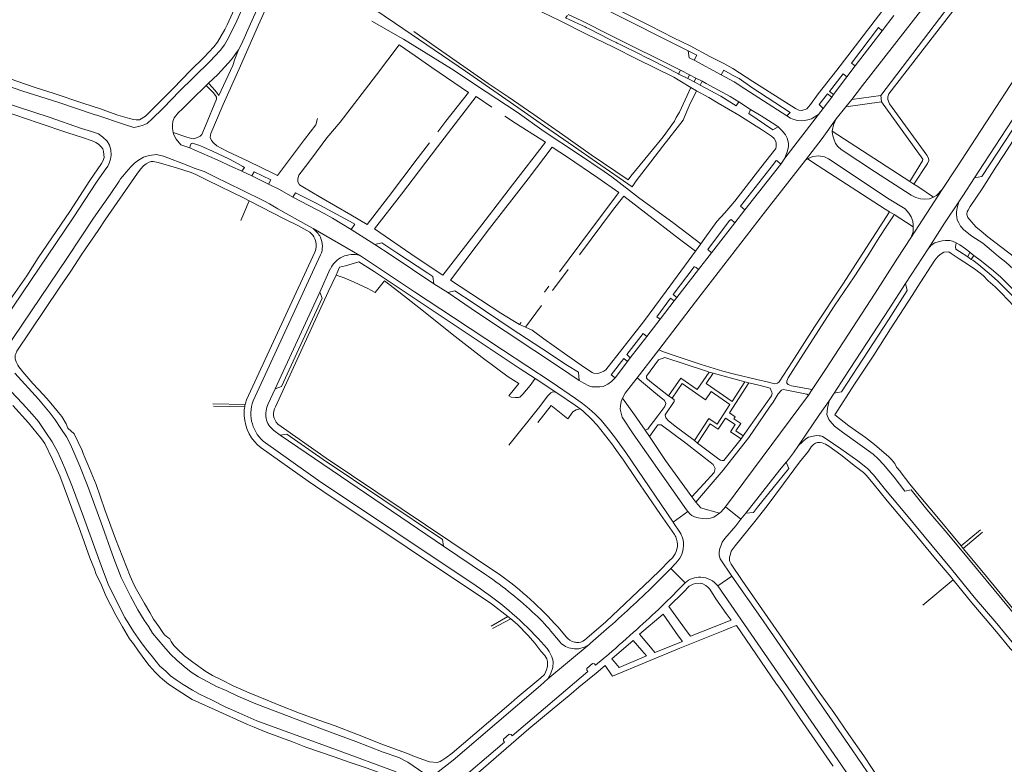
# Model space of a CAD drawing. Extents: x 145000 to 155000, y 457500 to 470000.
# Tile 318 of 548: x 148358 to 148697, y 466070 to 466326. Entities that reach past the tile are written whole.
import ezdxf

# ---------------------------------------------------------------- set-up
doc = ezdxf.new("R2010")
doc.units = 0
doc.header["$LTSCALE"] = 0.2
doc.header["$MEASUREMENT"] = 0
doc.layers.add('kant verharding', color=252, linetype='Continuous', lineweight=0)

msp = doc.modelspace()

# ---------------------------------------------------------------- linework, layer by layer
at = {"layer": 'kant verharding', "lineweight": 0}
for p, q in [((148659.37, 466327.88), (148655.36, 466322.62)), ((148551.74, 466324.54), (148550.73, 466325.01)), ((148554.38, 466323.26), (148553.43, 466323.74)), ((148561.28, 466319.79), (148554.38, 466323.26)), ((148655.36, 466322.62), (148646.14, 466310.51)), ((148488.97, 466317.75), (148494.43, 466314)), ((148562.21, 466319.32), (148561.28, 466319.79)), ((148564.92, 466317.97), (148564.11, 466318.36)), ((148572.4, 466314.29), (148564.92, 466317.97)), ((148494.43, 466314), (148500.2, 466310.02)), ((148573.2, 466313.9), (148572.4, 466314.29)), ((148588.58, 466315.72), (148588.85, 466313.37)), ((148575.85, 466312.58), (148574.93, 466313.05)), ((148585.2, 466307.82), (148575.85, 466312.58)), ((148588.85, 466313.37), (148590.61, 466312.48)), ((148590.61, 466312.48), (148599.91, 466307.45)), ((148646.14, 466310.51), (148643.24, 466306.71)), ((148500.2, 466310.02), (148512.82, 466301.35)), ((148585.2, 466307.82), (148585.74, 466308.85)), ((148585.39, 466307.72), (148585.2, 466307.82)), ((148588.4, 466306.19), (148585.39, 466307.72)), ((148585.74, 466308.85), (148585.88, 466309.11)), ((148589.04, 466307.47), (148585.88, 466309.11)), ((148588.4, 466306.19), (148589.04, 466307.47)), ((148591.24, 466306.32), (148589.04, 466307.47)), ((148423.27, 466304.53), (148422.48, 466303.8)), ((148590.61, 466305.06), (148588.4, 466306.19)), ((148590.61, 466305.06), (148591.24, 466306.32)), ((148593.33, 466305.24), (148591.24, 466306.32)), ((148592.71, 466303.95), (148593.33, 466305.24)), ((148643.24, 466306.71), (148638.61, 466300.65)), ((148644.91, 466299.01), (148648.66, 466303.83)), ((148591.37, 466302), (148589.46, 466303.09)), ((148638.61, 466300.65), (148638.05, 466299.77)), ((148654.89, 466300.34), (148644.91, 466299.01)), ((148654.89, 466300.34), (148655.22, 466298.18)), ((148520.89, 466296.32), (148515.48, 466299.97)), ((148610.03, 466295.53), (148606.01, 466298.1)), ((148638.05, 466299.77), (148635.07, 466295.86)), ((148642.86, 466296.4), (148644.91, 466299.01)), ((148642.86, 466296.4), (148655.22, 466298.18)), ((148610.03, 466295.53), (148609.9, 466295.17)), ((148633.41, 466293.83), (148621.9, 466278.7)), ((148631.35, 466292.52), (148633.41, 466293.83)), ((148635.07, 466295.86), (148633.41, 466293.83)), ((148639.51, 466292.24), (148642.86, 466296.4)), ((148385.37, 466287.11), (148382.92, 466287.9)), ((148617.77, 466288.5), (148619.59, 466289.49)), ((148664.97, 466270.74), (148638.22, 466288.09)), ((148416.79, 466282.28), (148413.71, 466283.36)), ((148402.82, 466279.7), (148405.37, 466279.97)), ((148418.26, 466281.63), (148416.79, 466282.28)), ((148420.92, 466280.46), (148418.26, 466281.63)), ((148620.44, 466276.68), (148608.12, 466260.99)), ((148621.9, 466278.7), (148620.44, 466276.68)), ((148629.7, 466278.55), (148629.01, 466278.1)), ((148629.7, 466278.55), (148633.39, 466276.14)), ((148434.77, 466274.3), (148434.24, 466274.52)), ((148438.23, 466272.65), (148434.77, 466274.3)), ((148447.07, 466272.74), (148445.93, 466273.3)), ((148633.39, 466276.14), (148656.49, 466261.2)), ((148392.95, 466271.64), (148393.72, 466272.58)), ((148443.94, 466269.79), (148438.23, 466272.65)), ((148666.37, 466269.81), (148664.97, 466270.74)), ((148667.68, 466268.94), (148666.37, 466269.81)), ((148676.12, 466267.94), (148665.29, 466251.26)), ((148673.12, 466265.32), (148667.68, 466268.94)), ((148437.22, 466264.07), (148434.43, 466257.26)), ((148437.22, 466264.07), (148435.33, 466265.04)), ((148608.12, 466260.99), (148604.66, 466256.47)), ((148656.49, 466261.2), (148657.94, 466260.26)), ((148604.66, 466256.47), (148596.63, 466246.17)), ((148659.57, 466259.28), (148659.31, 466258.92)), ((148666.12, 466255.07), (148659.57, 466259.28)), ((148475.35, 466245.23), (148459.28, 466254.48)), ((148480.53, 466248.98), (148472.38, 466254.18)), ((148591.05, 466246.68), (148592.88, 466249.18)), ((148459.87, 466246.31), (148436.34, 466195.48)), ((148596.63, 466246.17), (148592.15, 466240.34)), ((148671.29, 466247.45), (148663.43, 466235.57)), ((148671.29, 466247.45), (148672.33, 466248.8)), ((148685.62, 466246.31), (148684.87, 466244.71)), ((148461.9, 466245.38), (148438.64, 466195.14)), ((148470.45, 466241.7), (148475.02, 466242.97)), ((148684.87, 466244.71), (148686.11, 466243.88)), ((148686.11, 466243.88), (148686.95, 466245.26)), ((148461.58, 466232.6), (148465.24, 466240.6)), ((148541.75, 466233.1), (148547.25, 466240.42)), ((148592.15, 466240.34), (148584.62, 466230.69)), ((148467.21, 466238.48), (148464.54, 466232.65)), ((148446.19, 466199.29), (148461.58, 466232.6)), ((148464.54, 466232.65), (148446.37, 466193.06)), ((148505.72, 466232.49), (148500.87, 466235.46)), ((148539, 466232.62), (148540.57, 466234.67)), ((148583.78, 466229.64), (148578.9, 466223.24)), ((148584.62, 466230.69), (148583.78, 466229.64)), ((148532.44, 466220.55), (148538.04, 466227.95)), ((148530.43, 466221.41), (148531, 466222.16)), ((148578.9, 466223.24), (148574.27, 466217.33)), ((148530.43, 466221.41), (148532.44, 466220.55)), ((148574.27, 466217.33), (148568.62, 466210)), ((148570.92, 466203.04), (148578.43, 466212.68)), ((148567.7, 466208.72), (148563.42, 466203.01)), ((148568.62, 466210), (148567.7, 466208.72)), ((148595.82, 466205.03), (148597.17, 466204.62)), ((148535.82, 466202.84), (148543.69, 466197.69)), ((148552.6, 466201.17), (148550.94, 466202.16)), ((148576.76, 466198.27), (148570.92, 466203.04)), ((148597.17, 466204.62), (148608.05, 466201.68)), ((148608.05, 466201.68), (148609.44, 466201.33)), ((148443.85, 466194.13), (148446.19, 466199.29)), ((148631.33, 466199), (148630.04, 466197.03)), ((148570.04, 466190.26), (148565.93, 466196.07)), ((148583, 466196), (148581.81, 466196.89)), ((148630.04, 466197.03), (148601.37, 466158.56)), ((148638.84, 466197.78), (148637.11, 466195.14)), ((148435.88, 466193.89), (148424.77, 466194.13)), ((148424.95, 466193.34), (148435.73, 466193.08)), ((148573.77, 466185.01), (148570.04, 466190.26)), ((148447.93, 466183.35), (148445.76, 466184.94)), ((148575.24, 466182.81), (148573.77, 466185.01)), ((148447.93, 466183.35), (148504.22, 466145.03)), ((148591.81, 466180.6), (148590.72, 466181.43)), ((148607.54, 466183.05), (148606.81, 466182.01)), ((148589.84, 466162.01), (148593.99, 466166.54)), ((148589.84, 466162.01), (148591.22, 466160.27)), ((148592.82, 466158.32), (148599.39, 466156.47)), ((148606.7, 466154.32), (148601.37, 466158.56)), ((148588.38, 466157.04), (148583.38, 466153.28)), ((148608.38, 466156.44), (148606.7, 466154.32)), ((148583.5, 466153.1), (148583.38, 466153.28)), ((148583.5, 466153.1), (148585.68, 466149.87)), ((148689.27, 466150.66), (148682.65, 466145.12)), ((148683.35, 466144.26), (148689.97, 466149.86)), ((148504.22, 466145.03), (148519.02, 466135.12)), ((148682.65, 466145.12), (148683.35, 466144.26)), ((148583.12, 466141.05), (148582.04, 466139.97)), ((148584.21, 466139.14), (148582.57, 466137.38)), ((148582.57, 466137.38), (148587.5, 466132.47)), ((148598.83, 466131.36), (148603.61, 466134.67)), ((148679.87, 466133.46), (148679.13, 466134.38)), ((148560.17, 466119.01), (148575.73, 466133.66)), ((148669.43, 466124.75), (148679.87, 466133.46)), ((148526.39, 466120.79), (148520.74, 466125.24)), ((148581.89, 466124.27), (148588.26, 466115.58)), ((148520.64, 466117.49), (148526.39, 466120.79)), ((148527.42, 466119.97), (148526.39, 466120.79)), ((148579.89, 466121.6), (148571.76, 466114.78)), ((148585.14, 466114.21), (148579.89, 466121.6)), ((148603.33, 466119.58), (148601.64, 466121.81)), ((148527.42, 466119.97), (148521.09, 466116.65)), ((148543.6, 466117.22), (148546.58, 466113.65)), ((148560.17, 466119.01), (148553.68, 466113.34)), ((148561.38, 466117.28), (148554.95, 466111.67)), ((148589.4, 466114.02), (148601.88, 466119.01)), ((148603.33, 466117.02), (148600.56, 466115.91)), ((148601.88, 466119.01), (148603.33, 466119.58)), ((148604.53, 466117.5), (148603.33, 466117.02)), ((148605.17, 466117.76), (148604.53, 466117.5)), ((148541.97, 466114.92), (148544.39, 466112)), ((148571.76, 466114.78), (148575.52, 466110.3)), ((148586.56, 466112.22), (148585.14, 466114.21)), ((148588.26, 466115.58), (148589.4, 466114.02)), ((148540.17, 466099.29), (148554.38, 466111.2)), ((148552.88, 466112.7), (148553.68, 466113.34)), ((148554.38, 466111.2), (148554.95, 466111.67)), ((148562.2, 466106.25), (148569.57, 466112.59)), ((148569.57, 466112.59), (148572.57, 466109.11)), ((148575.52, 466110.3), (148577.1, 466108.41)), ((148577.1, 466108.41), (148586.56, 466112.22)), ((148556.64, 466104.06), (148561.18, 466107.85)), ((148574.15, 466107.27), (148564.76, 466103.27)), ((148572.57, 466109.11), (148574.15, 466107.27)), ((148559.98, 466103.89), (148556.85, 466101.3)), ((148562.14, 466100.77), (148559.98, 466103.89)), ((148563.02, 466105.29), (148562.2, 466106.25)), ((148564.76, 466103.27), (148563.02, 466105.29)), ((148527.9, 466079.74), (148554.03, 466101.83)), ((148556.85, 466101.3), (148550.92, 466096.42)), ((148562.46, 466100.3), (148562.14, 466100.77)), ((148550.92, 466096.42), (148548.24, 466094.21)), ((148439.94, 466084.92), (148467.37, 466074.83)), ((148507.22, 466062.23), (148525.3, 466077.51)), ((148467.37, 466074.83), (148487.87, 466067.29))]:
    msp.add_line(p, q, dxfattribs=at)
at = {"layer": 'kant verharding', "lineweight": 0, "flags": 128}
for points in [[(148483.55, 466441.12), (148473.13, 466417.1), (148466.52, 466402.31), (148446.44, 466356.51), (148438.86, 466339.58), (148432.7, 466325.3), (148429.66, 466319.42), (148428.75, 466317.81), (148427.29, 466315.82), (148423.77, 466312.04), (148413.04, 466301.58), (148410.69, 466299.16)], [(148397.43, 466292.08), (148398.38, 466291.93), (148399.51, 466291.99), (148401.55, 466293.21), (148405.84, 466297.47), (148411.03, 466302.74), (148417.06, 466308.99), (148421.7, 466313.48), (148425.08, 466317.08), (148426.37, 466318.67), (148428.89, 466323.12), (148429.7, 466324.7), (148432.8, 466331.48), (148440.62, 466349.01), (148449.44, 466369.12), (148452.59, 466376.38)], [(148426.14, 466283.02), (148424.94, 466284.07), (148424.3, 466284.84), (148423.85, 466285.86), (148424.09, 466287.19), (148428.36, 466297.28), (148434.31, 466310.59), (148440.53, 466324.73), (148445.96, 466336.96), (148448.87, 466343.29), (148449.9, 466345.82), (148455.82, 466359.23), (148458.73, 466365.31)], [(148626.65, 466295.25), (148625.52, 466295.87), (148610.81, 466305.12), (148603.94, 466309.65), (148600.88, 466311.38), (148596.03, 466313.83), (148589.2, 466317.41), (148583.5, 466320.19), (148575.46, 466324.34), (148563.28, 466330.43), (148537.18, 466343.76), (148521.73, 466351.43), (148510.18, 466357.25), (148499.55, 466362.53), (148491.44, 466366.45)], [(148455.31, 466363.76), (148453.78, 466361.04), (148451.89, 466356.65), (148447.22, 466346.3), (148437.78, 466324.98), (148434.6, 466318.03), (148433.54, 466316.07)], [(148494.47, 466360.59), (148496.61, 466361.66), (148502.89, 466358.47), (148516.9, 466351.57), (148530.49, 466344.71), (148544.3, 466337.83), (148559.98, 466330.13), (148588.58, 466315.72)], [(148678.04, 466358.72), (148672.81, 466352.36), (148656.76, 466331.22), (148639.75, 466309.01), (148633.38, 466300.88), (148630.71, 466297.21), (148629.5, 466295.75), (148628.82, 466295.47), (148627.62, 466295.18), (148626.65, 466295.25)], [(148487.84, 466354.17), (148493.91, 466351.4), (148500.09, 466348.39), (148509.53, 466343.58), (148518.93, 466338.64), (148523.8, 466336.25), (148532.74, 466331.73), (148544.2, 466326.14), (148553.49, 466321.42), (148562.81, 466317.01), (148571.02, 466312.82), (148583.58, 466306.6), (148585.71, 466305.41), (148589.46, 466303.09)], [(148648.66, 466303.83), (148673.59, 466335.82), (148680.73, 466345.71)], [(148689.64, 466345.35), (148677.05, 466329.33), (148654.89, 466300.34)], [(148666.37, 466269.81), (148671.04, 466276.93), (148671.45, 466277.97), (148671.32, 466278.78), (148670.74, 466279.77), (148657.94, 466297.44), (148657.37, 466298.92), (148657.37, 466299.84), (148657.73, 466300.9), (148689.18, 466341.65)], [(148476, 466333.15), (148475.99, 466333.12), (148487.66, 466325.1), (148511.81, 466308.68), (148529.89, 466296.25), (148538.75, 466290), (148549.04, 466282.85), (148557.01, 466277.4), (148569.2, 466268.85)], [(148550.73, 466325.01), (148546.27, 466327.08), (148547.01, 466327.95)], [(148585.88, 466309.11), (148561.65, 466321.16), (148551.88, 466326.09), (148547.23, 466328.21)], [(148490.42, 466319.71), (148489.43, 466320.3), (148479.49, 466325.92)], [(148553.43, 466323.74), (148553.02, 466323.95), (148551.74, 466324.54)], [(148713.12, 466324.61), (148681.05, 466275.43), (148676.12, 466267.94)], [(148730.67, 466323.84), (148730.48, 466323.98), (148729.73, 466324.51), (148728.95, 466324.83), (148727.8, 466324.92), (148726.55, 466324.66), (148725.88, 466324.25), (148723.43, 466320.28), (148719.53, 466314.15), (148713.23, 466304.39), (148709.79, 466299.26), (148704.9, 466291.56), (148697.22, 466279.67), (148694.55, 466275.67), (148689.83, 466268.13), (148685.78, 466262.14), (148684.99, 466260.81)], [(148589.46, 466303.09), (148585.6, 466294.63), (148584.46, 466292.79), (148583.89, 466291.51), (148579.88, 466286.15), (148575.28, 466280.31), (148568.78, 466272.53), (148567.84, 466271.32), (148555.17, 466279.89), (148545.28, 466286.9), (148535.34, 466293.81), (148526.49, 466299.88), (148519.67, 466304.48), (148501.33, 466317.24), (148494.01, 466322.4)], [(148646.14, 466310.51), (148644.88, 466311.5), (148654.17, 466323.74), (148655.36, 466322.62)], [(148454.6, 466269.59), (148454.04, 466270.64), (148454.01, 466271.64), (148454.37, 466272.94), (148455.14, 466273.97), (148458.14, 466277.78), (148460.51, 466280.97), (148462.39, 466283.61), (148464.03, 466285.8), (148468.61, 466291.14), (148481.14, 466307.45), (148488.97, 466317.75)], [(148568.38, 466267.59), (148562.3, 466272.3), (148559.66, 466274.14), (148550.81, 466280.13), (148538.94, 466287.98), (148529.61, 466294.54), (148518.92, 466301.57), (148506.97, 466309.52), (148498.32, 466314.96), (148490.42, 466319.71)], [(148564.11, 466318.36), (148563.69, 466318.57), (148562.21, 466319.32)], [(148326.57, 466315.46), (148328.48, 466314.77), (148351.9, 466307.06), (148363.54, 466303.04), (148369.71, 466301.13), (148379.95, 466297.65), (148385.99, 466295.75), (148387.85, 466295.06), (148391.99, 466293.61), (148396.02, 466292.39), (148397.43, 466292.08)], [(148423.27, 466304.53), (148424.69, 466303.09), (148425.98, 466301.54), (148426.81, 466300.35), (148431.61, 466310.72), (148432.32, 466312.85), (148433.54, 466316.07)], [(148433.54, 466316.07), (148431.14, 466312.77), (148426.43, 466307.58), (148423.27, 466304.53)], [(148574.93, 466313.05), (148574.74, 466313.14), (148573.2, 466313.9)], [(148590.61, 466312.48), (148591.55, 466314.19), (148588.58, 466315.72)], [(148687.17, 466271.99), (148689.72, 466272.41), (148700.13, 466288.17), (148708.45, 466301.03), (148716.14, 466312.69), (148715.32, 466314.98)], [(148715.32, 466314.98), (148715.15, 466314.66), (148711.31, 466309.15), (148706.05, 466300.76), (148690.39, 466276.94), (148687.17, 466271.99)], [(148382.92, 466287.9), (148379.45, 466289.02), (148368.36, 466292.82), (148357.38, 466296.41), (148345.57, 466300.21), (148332.9, 466304.45), (148321.38, 466308.39), (148311.23, 466311.75)], [(148315.24, 466307.4), (148322.59, 466304.8), (148330.36, 466302.23), (148341.65, 466298.6), (148352.44, 466295.03), (148364.58, 466290.89), (148374.76, 466287.48), (148379.85, 466285.86), (148383.16, 466284.74), (148384.42, 466284.17), (148385.35, 466283.58), (148386.23, 466282.66), (148386.81, 466281.93)], [(148384.19, 466293.73), (148371.39, 466297.99), (148359.3, 466301.86), (148336.82, 466309.5)], [(148599.91, 466307.45), (148600.82, 466309.03), (148603.79, 466307.32), (148606.07, 466306.14), (148610.52, 466303.14), (148623.73, 466294.46), (148622.58, 466293.37)], [(148599.91, 466307.45), (148604.43, 466305.05), (148608.08, 466302.6), (148616.1, 466297.45), (148622.58, 466293.37)], [(148638.61, 466300.65), (148637.28, 466301.69), (148641.94, 466307.75), (148643.24, 466306.71)], [(148422.48, 466303.8), (148417.51, 466298.98), (148414.19, 466295.66)], [(148418.42, 466285.49), (148419.44, 466285.85), (148420.42, 466286.34), (148420.91, 466286.86), (148422.21, 466289.85), (148426.02, 466299.09), (148425.99, 466299.74), (148425.66, 466300.34), (148424.9, 466301.36), (148422.48, 466303.8)], [(148592.71, 466303.95), (148591.07, 466304.83), (148590.61, 466305.06)], [(148606.01, 466298.1), (148605.14, 466296.82), (148599.86, 466300.09), (148592.71, 466303.95)], [(148606.01, 466298.1), (148603.02, 466300.01), (148594.73, 466304.51), (148593.33, 466305.24)], [(148512.82, 466301.35), (148505.06, 466291.46), (148502.29, 466287.84)], [(148569.2, 466268.85), (148569.21, 466268.85), (148570.6, 466270.91), (148575.7, 466277.48), (148579.83, 466282.92), (148586.8, 466291.81), (148587.26, 466293.01), (148588.86, 466296.83), (148591.37, 466302)], [(148591.37, 466302), (148595.67, 466299.63), (148598.91, 466297.7), (148605.97, 466293.6), (148614.17, 466288.4), (148617.26, 466286.27), (148618.19, 466285.48)], [(148635.07, 466295.86), (148633.64, 466297.23), (148636.59, 466300.88), (148638.05, 466299.77)], [(148410.69, 466299.16), (148407.48, 466295.88), (148403.81, 466292.27), (148402.12, 466290.71), (148401.37, 466290.38)], [(148515.48, 466299.97), (148502.15, 466282.63), (148489.77, 466266.34), (148480.46, 466254.41)], [(148655.22, 466298.18), (148669.4, 466278.35), (148669.33, 466277.77), (148664.97, 466270.74)], [(148384.74, 466293.55), (148384.19, 466293.73)], [(148394.27, 466290.32), (148384.74, 466293.55)], [(148414.19, 466295.66), (148412.97, 466294.44), (148411.41, 466292.63), (148410.94, 466291.37), (148410.8, 466290.2), (148410.89, 466288.94), (148411.07, 466287.54)], [(148609.9, 466295.17), (148609.49, 466294.1), (148617.77, 466288.5)], [(148619.59, 466289.49), (148618.76, 466290.14), (148613.75, 466293.28), (148610.03, 466295.53)], [(148622.58, 466293.37), (148623.82, 466292.53), (148624.95, 466292.06), (148626.23, 466291.7), (148627.45, 466291.63), (148628.78, 466291.76), (148630.23, 466292.1), (148631.05, 466292.33), (148631.35, 466292.52)], [(148401.37, 466290.38), (148400.7, 466290.1), (148399.2, 466289.64), (148397.53, 466289.27), (148394.27, 466290.32)], [(148460.86, 466292.43), (148460.21, 466290.18), (148456.35, 466285.2), (148447.07, 466272.74)], [(148539.34, 466284.2), (148529.39, 466290.59), (148525.43, 466293.23)], [(148629.01, 466278.1), (148634.68, 466285.57), (148639.51, 466292.24)], [(148639.51, 466292.24), (148638.58, 466290.18), (148638.3, 466288.64), (148638.22, 466288.09)], [(148389.15, 466283.23), (148388.32, 466284.62), (148386.83, 466285.97), (148385.37, 466287.11)], [(148411.07, 466287.54), (148411.36, 466286.82), (148412.17, 466285.25), (148413.71, 466283.36)], [(148411.07, 466287.54), (148415.77, 466285.98), (148417.39, 466285.49), (148417.99, 466285.44), (148418.42, 466285.49)], [(148622.88, 466281.78), (148623.07, 466282.76), (148623.08, 466283.91), (148622.62, 466285.61), (148622.04, 466286.73), (148621.02, 466288.1), (148620.42, 466288.77), (148619.59, 466289.49)], [(148673.12, 466265.32), (148673.04, 466265.27), (148671.67, 466264.76), (148670.02, 466264.64), (148668.62, 466264.7), (148667.01, 466265.16), (148665.43, 466266), (148652.77, 466274.19), (148641.22, 466281.73), (148640.13, 466282.73), (148639.35, 466283.76), (148638.7, 466285.35), (148638.38, 466286.39), (148638.18, 466287.82), (148638.22, 466288.09)], [(148388.51, 466275.94), (148389, 466277.04), (148389.49, 466278.38), (148389.71, 466279.83), (148389.62, 466281.6), (148389.15, 466283.23)], [(148416.79, 466282.28), (148416.91, 466283.03), (148417.28, 466283.76), (148417.61, 466283.91), (148420.32, 466283.08), (148421.82, 466282.4)], [(148499.36, 466284.01), (148495.16, 466278.52), (148485.33, 466265.41), (148477.97, 466255.84)], [(148504.02, 466238.44), (148517.45, 466255.73), (148528.05, 466269.6), (148539.34, 466284.2)], [(148618.19, 466285.48), (148618.75, 466284.53), (148618.88, 466283.93), (148618.86, 466282.8), (148618.72, 466282.1), (148613.54, 466275.48), (148604.58, 466263.88), (148601.18, 466259.95), (148598.43, 466256.9), (148594.27, 466251.16), (148592.88, 466249.18)], [(148386.81, 466281.93), (148387.1, 466281.06), (148387.23, 466280.04), (148387.26, 466278.98), (148386.99, 466277.96), (148386.4, 466276.95), (148382.35, 466271.06), (148375.45, 466260.4), (148364.61, 466244.37), (148360.68, 466238.21), (148355.86, 466231.34), (148351.73, 466225), (148347.18, 466218.46), (148345.54, 466216.3), (148344.13, 466214.73), (148343.21, 466213.9), (148341.3, 466212.31), (148330.8, 466203.75), (148321.09, 466195.69), (148313.73, 466189.68)], [(148393.72, 466272.58), (148394.86, 466273.96), (148396.49, 466275.7), (148397.81, 466277.01), (148399.08, 466278.04), (148400.82, 466279.06), (148402.82, 466279.7)], [(148416.15, 466276.18), (148407.7, 466279.46), (148405.37, 466279.97)], [(148434.24, 466274.52), (148431.66, 466275.6), (148426.21, 466278.12), (148420.92, 466280.46)], [(148421.82, 466282.4), (148424.38, 466281.23), (148430.48, 466278.35), (148433.3, 466276.89), (148435.07, 466275.89)], [(148445.93, 466273.3), (148436.89, 466277.72), (148429.54, 466281.1), (148426.14, 466283.02)], [(148541.71, 466282.49), (148533.36, 466271.59), (148520.14, 466254.5), (148506.61, 466236.76)], [(148564.65, 466266.89), (148557.38, 466271.92), (148546.94, 466279.05), (148541.71, 466282.49)], [(148621.9, 466278.7), (148622.71, 466280.88), (148622.88, 466281.78)], [(148356.59, 466210.87), (148356.82, 466211.3), (148357.21, 466212.23), (148371.75, 466233.94), (148375.81, 466239.77), (148379.61, 466245.71), (148385.28, 466253.86), (148387.6, 466257.46), (148398.74, 466273.59), (148399.93, 466275.02), (148400.84, 466276.05), (148401.81, 466276.81), (148402.76, 466277.32), (148403.51, 466277.58)], [(148403.51, 466277.58), (148404.23, 466277.58), (148405.89, 466277.27), (148412.21, 466275.36), (148417.33, 466273.75), (148418.91, 466273.06), (148423.08, 466271.06), (148435.33, 466265.04)], [(148578.43, 466212.68), (148591.11, 466229.24), (148614.47, 466259.52), (148629.01, 466278.1)], [(148608.12, 466260.99), (148606.54, 466262.19), (148617.99, 466276.64), (148618.83, 466277.97), (148619.2, 466277.83), (148620.44, 466276.68)], [(148666.12, 466255.07), (148666.14, 466255.74), (148665.93, 466257.03), (148665.37, 466258.54), (148664.59, 466259.82), (148663.3, 466261.31), (148657.81, 466264.62), (148636.9, 466278.48), (148635.48, 466279.26), (148633.45, 466279.56), (148631.52, 466279.33), (148629.7, 466278.55)], [(148278.44, 466161.98), (148279.69, 466162.04), (148281.39, 466162.33), (148282.46, 466162.77), (148283.24, 466163), (148284.58, 466163.78), (148286.25, 466165.1), (148291.17, 466169.19), (148299.38, 466175.58), (148305.89, 466180.91), (148314.82, 466188.01), (148329.66, 466200.03), (148337.29, 466206.1), (148342.56, 466210.22), (148343.73, 466211.2), (148345.22, 466212.54), (148347.55, 466215.28), (148349.83, 466218.46), (148353.14, 466223.51), (148376.59, 466258.2), (148384.68, 466270.43), (148387.32, 466274.23)], [(148387.32, 466274.23), (148388.51, 466275.94)], [(148459.28, 466254.48), (148457.87, 466255.29), (148447.19, 466261.32), (148444.25, 466263.05), (148442.29, 466264.04), (148434.81, 466267.67), (148425.47, 466272.33), (148421.77, 466274.1), (148418.34, 466275.33), (148416.15, 466276.18)], [(148435.07, 466275.89), (148435.61, 466275.58), (148434.77, 466274.3)], [(148438.23, 466272.65), (148439.02, 466274.08), (148444.73, 466271.32), (148443.94, 466269.79)], [(148354.05, 466208.03), (148353.78, 466208.72), (148353.35, 466210.12), (148353.41, 466211.4), (148353.58, 466212.53), (148353.99, 466213.73), (148355.8, 466216.65), (148374.65, 466244.5), (148383.65, 466258.05), (148389.36, 466266.23), (148392.42, 466270.85)], [(148392.42, 466270.85), (148392.95, 466271.64)], [(148452.33, 466265.32), (148447.7, 466267.96), (148443.94, 466269.79)], [(148477.97, 466255.84), (148472.34, 466259.21), (148461.99, 466265.14), (148455.73, 466268.87), (148454.6, 466269.59)], [(148687.17, 466271.99), (148683.22, 466265.78), (148681.81, 466263.66)], [(148452.33, 466265.32), (148453.19, 466266.83), (148460.15, 466263.3), (148471.88, 466256.98), (148473.64, 466255.96), (148472.38, 466254.18)], [(148544.23, 466239.53), (148554.6, 466253.53), (148564.65, 466266.89)], [(148592.88, 466249.18), (148583.72, 466256.22), (148571.49, 466265.16), (148568.38, 466267.59)], [(148673.12, 466265.32), (148674.12, 466265.89), (148676.12, 466267.94)], [(148458.14, 466253.24), (148453.99, 466255.49), (148449.6, 466257.71), (148437.22, 466264.07)], [(148472.38, 466254.18), (148465.99, 466258.06), (148463.08, 466259.64), (148452.33, 466265.32)], [(148551.07, 466245.49), (148562.84, 466261.15), (148566.36, 466265.68)], [(148566.36, 466265.68), (148585.59, 466250.8), (148591.05, 466246.68)], [(148681.81, 466263.66), (148676.94, 466256.32), (148671.29, 466247.45)], [(148711.13, 466230.14), (148709.97, 466231.28), (148704.42, 466237.05), (148697.97, 466242.86), (148695.55, 466244.9), (148693.03, 466246.93), (148690.13, 466249.41), (148686.26, 466251.86), (148683.49, 466254.04), (148682.38, 466255.28), (148681.8, 466256.51), (148681.26, 466257.45), (148681.07, 466259.38), (148681.07, 466260.28), (148681.3, 466261.61), (148681.81, 466263.66)], [(148578.43, 466212.68), (148580.09, 466211.96), (148584.36, 466210.48), (148593.01, 466207.65), (148600.5, 466205.33), (148604.57, 466204.3), (148612.21, 466202.44), (148616.24, 466201.57), (148618.34, 466201.02), (148619.38, 466201.17), (148619.93, 466201.73), (148624.35, 466208.56), (148632.14, 466220.68), (148641.83, 466235.29), (148657.94, 466260.26)], [(148659.57, 466259.28), (148658.77, 466259.8), (148657.94, 466260.26)], [(148684.99, 466260.81), (148684.64, 466260.23), (148684.55, 466259.58), (148684.6, 466259.28), (148684.96, 466258.33), (148687.66, 466255.05), (148689.52, 466253.59), (148691.77, 466251.62), (148700.95, 466244.58), (148704.48, 466241.66), (148706.47, 466239.69), (148710, 466236.39), (148723.6, 466222.4), (148733.03, 466212.76)], [(148596.63, 466246.17), (148595.37, 466247.29), (148602.78, 466257.28), (148603.37, 466257.66), (148604.66, 466256.47)], [(148659.31, 466258.92), (148656.97, 466255.43), (148654.42, 466251.45), (148650.44, 466245.09), (148645.73, 466237.8), (148638.84, 466227.71), (148627.29, 466209.7), (148623, 466203.07), (148622.55, 466201.88), (148622.5, 466201.23), (148622.99, 466200.71), (148624.14, 466200.34), (148631.33, 466199)], [(148480.46, 466254.41), (148494.82, 466244.53), (148504.02, 466238.44)], [(148665.29, 466251.26), (148666.05, 466253.36), (148666.12, 466254.62), (148666.12, 466255.07)], [(148480.53, 466248.98), (148483.02, 466249.62), (148488.15, 466246.18), (148498.89, 466239.13), (148500.55, 466237.94), (148500.87, 466235.46)], [(148665.29, 466251.26), (148660.67, 466244.27), (148653.01, 466232.27), (148635.9, 466205.96), (148631.33, 466199)], [(148672.33, 466248.8), (148673.55, 466249.59), (148674.67, 466249.92), (148676.04, 466250.26), (148677.22, 466250.42), (148678.77, 466250.33), (148679.65, 466250.14), (148680.95, 466249.52)], [(148680.95, 466249.52), (148680.66, 466248.22), (148680.79, 466247.36), (148682.08, 466246.57), (148684.87, 466244.71)], [(148680.95, 466249.52), (148682.13, 466248.85), (148684.09, 466247.56), (148685.62, 466246.31)], [(148500.87, 466235.46), (148486.18, 466245.27), (148480.53, 466248.98)], [(148591.05, 466246.68), (148580.98, 466232.89), (148573.13, 466222.38), (148560.22, 466205.81), (148559.47, 466205.41), (148558.13, 466204.79), (148557.4, 466204.59), (148555.9, 466204.68)], [(148675.68, 466245.83), (148674.73, 466244.92), (148673.59, 466243.61), (148667.47, 466234.15), (148666.01, 466231.79), (148658.33, 466219.92), (148652.55, 466210.82), (148645.85, 466200.91), (148639.08, 466190.27)], [(148721.62, 466206.61), (148712.29, 466216.24), (148706.04, 466222.4), (148700.92, 466227.69), (148696.58, 466232.26), (148694.36, 466234.45), (148691.96, 466236.53), (148690.22, 466238.3), (148687.7, 466240.28), (148685.21, 466242.02), (148681.92, 466244.07), (148679.15, 466245.93), (148678.4, 466246.47), (148676.62, 466246.36), (148675.68, 466245.83)], [(148685.62, 466246.31), (148686.54, 466245.55), (148686.95, 466245.26)], [(148475.02, 466242.97), (148480.39, 466239.64), (148530.68, 466206.21), (148535.82, 466202.84)], [(148583.38, 466153.28), (148567.04, 466177.29), (148563.52, 466182.27), (148561.14, 466185.4), (148558.59, 466188.51), (148556.53, 466190.55), (148554.48, 466192.36), (148552.19, 466194.2), (148549.73, 466195.96), (148541.3, 466201.66), (148524.53, 466212.67), (148507.63, 466223.89), (148494.2, 466232.65), (148475.64, 466245.06), (148475.35, 466245.23)], [(148686.11, 466243.88), (148686.6, 466243.55), (148688.64, 466242.07), (148693.07, 466238.32), (148695.24, 466236.31), (148702.63, 466229.03), (148703.92, 466230.07)], [(148686.95, 466245.26), (148689.68, 466243.28), (148693.76, 466239.9), (148696.31, 466237.74), (148703.37, 466230.66), (148703.92, 466230.07)], [(148467.21, 466238.48), (148468.43, 466241.14), (148470.45, 466241.7)], [(148584.62, 466230.69), (148583.39, 466231.79), (148590.57, 466241.27), (148590.89, 466241.25), (148591.34, 466241.08), (148592.15, 466240.34)], [(148467.21, 466238.48), (148470.05, 466237.51), (148473.48, 466236.03), (148478.21, 466233.84), (148480.64, 466232.45), (148483.96, 466236.48), (148488.85, 466232.64), (148497.33, 466226.07), (148507.23, 466218.05), (148517.52, 466210.09), (148526.53, 466203.42), (148530.22, 466201.1), (148526.8, 466196.89), (148527.56, 466196.4), (148528.96, 466196.26), (148530.04, 466196.29), (148530.51, 466196.45), (148531.63, 466197.45), (148534.06, 466200.38), (148535.82, 466202.84)], [(148506.61, 466236.76), (148524.02, 466225.32), (148528.17, 466222.82), (148530.43, 466221.41)], [(148638.84, 466197.78), (148641.38, 466198.26), (148650.68, 466212.51), (148657.62, 466223.04), (148664.02, 466233.13), (148663.43, 466235.57)], [(148663.43, 466235.57), (148657.85, 466226.88), (148642.48, 466203.29), (148638.84, 466197.78)], [(148461.58, 466232.6), (148462.47, 466230.48), (148448.46, 466200.05), (148446.19, 466199.29)], [(148505.72, 466232.49), (148508.12, 466233.06), (148514.48, 466228.88), (148527.61, 466220.04), (148538.1, 466213.21), (148546.97, 466207.34), (148550.75, 466204.97), (148550.94, 466202.16)], [(148550.94, 466202.16), (148543.92, 466206.97), (148535.33, 466212.61), (148515.58, 466225.71), (148505.72, 466232.49)], [(148578.9, 466223.24), (148577.77, 466224.09), (148582.45, 466230.53), (148583.78, 466229.64)], [(148555.9, 466204.68), (148555.42, 466204.9), (148552.83, 466206.66), (148545.89, 466211.49), (148538.85, 466216.54), (148535.2, 466219.09), (148534.75, 466219.52), (148532.44, 466220.55)], [(148568.62, 466210), (148567.46, 466211.07), (148573.03, 466218.32), (148574.27, 466217.33)], [(148396.24, 466134.68), (148391.21, 466147.64), (148387.58, 466157.62), (148384.49, 466166.31), (148381.68, 466173.25), (148380.69, 466175.6), (148380.12, 466177.02), (148379.77, 466178.07), (148376.97, 466183.73), (148374.78, 466185.67), (148374.22, 466187.19), (148372.77, 466189.78), (148371.56, 466191.1), (148368.35, 466195.06), (148366.43, 466197.2), (148362.75, 466201.13), (148359.32, 466205.08), (148357.88, 466206.85), (148357.55, 466207.37), (148356.94, 466208.54), (148356.63, 466209.64), (148356.59, 466210.87)], [(148563.42, 466203.01), (148562.04, 466204.07), (148566.42, 466209.71), (148567.7, 466208.72)], [(148581.81, 466196.89), (148575.39, 466201.91), (148574.38, 466202.76), (148574.2, 466203.04), (148574.15, 466203.62), (148578.36, 466209.22), (148580.56, 466210.01), (148594.83, 466205.33), (148595.82, 466205.03)], [(148595.82, 466205.03), (148591.64, 466199.06), (148586.02, 466202.99), (148581.81, 466196.89)], [(148491.31, 466071.01), (148488.85, 466072.22), (148483.43, 466074.11), (148474.04, 466077.7), (148464.93, 466081.04), (148439.52, 466090.69), (148433.34, 466093.37), (148429.32, 466095.32), (148426.06, 466096.67), (148419.83, 466099.98), (148417.34, 466101.67), (148414.87, 466103.6), (148412.38, 466105.79), (148410.21, 466107.87), (148407.86, 466110.43), (148403.95, 466115.06), (148402.66, 466117.31), (148401.11, 466119.52), (148398.93, 466123.14), (148396.35, 466127.8), (148393.19, 466134.23), (148390.59, 466140.83), (148386.19, 466153.48), (148381.59, 466165.94), (148378.93, 466172.63), (148376.84, 466177.45), (148375.55, 466180.32), (148374.28, 466182.71), (148372.35, 466185.55), (148370.38, 466188.62), (148368.73, 466190.91), (148364.64, 466195.76), (148356.47, 466204.62)], [(148563.42, 466203.01), (148562.18, 466201.77), (148560.89, 466200.89), (148560.59, 466200.74)], [(148565.93, 466196.07), (148566.89, 466197.75), (148570.92, 466203.04)], [(148608.05, 466201.68), (148603.66, 466194.86), (148594.71, 466201.08), (148597.17, 466204.62)], [(148439.94, 466084.92), (148433.71, 466087.59), (148428.97, 466089.74), (148424.24, 466092.11), (148420.43, 466093.93), (148417.69, 466095.39), (148414.52, 466097.34), (148412.06, 466098.98), (148410.17, 466100.34), (148408.61, 466101.96), (148406.52, 466103.74), (148404.01, 466106.98), (148401.74, 466109.57), (148399.77, 466112.25), (148397.44, 466115.67), (148394.38, 466120.53), (148390.82, 466127.48), (148388.73, 466131.92), (148386.72, 466137.09), (148380.14, 466155.22), (148376.41, 466165.38), (148373.79, 466171.94), (148371.29, 466177.43), (148369.36, 466181.05), (148367.23, 466184.26), (148364.65, 466187.97), (148362.53, 466190.51), (148359.2, 466194.22), (148355.14, 466198.42)], [(148560.59, 466200.74), (148559.27, 466200.07), (148558.09, 466199.91), (148556.94, 466199.91), (148555.31, 466199.97), (148554.31, 466200.34), (148552.6, 466201.17)], [(148573.77, 466185.01), (148574.64, 466185.4), (148575.14, 466186.1), (148578.13, 466189.91), (148580.48, 466193.2), (148580.9, 466194.2), (148580.45, 466195.29), (148578.04, 466197.23), (148576.76, 466198.27)], [(148583, 466196), (148586.52, 466201.07), (148594.55, 466195.49), (148596.51, 466198.31), (148602.96, 466193.82), (148598.6, 466187.11), (148595.73, 466189.09), (148590.72, 466181.43)], [(148624.89, 466198.36), (148622.56, 466198.84), (148621.33, 466199.01), (148620.73, 466198.83), (148619.52, 466197.53), (148617.83, 466194.63), (148616.62, 466192.96), (148609.42, 466182.48), (148603.45, 466174.87), (148600.56, 466171.26), (148595.74, 466165.66), (148591.22, 466160.27)], [(148607.54, 466183.05), (148605.03, 466184.8), (148606.75, 466187.27), (148604.28, 466188.98), (148604.71, 466189.59), (148602.76, 466190.95), (148609.44, 466201.33)], [(148609.44, 466201.33), (148612.9, 466200.49), (148616.77, 466199.48), (148617.42, 466198.09), (148617.53, 466197.64), (148617.23, 466196.89), (148607.54, 466183.05)], [(148630.04, 466197.03), (148629.42, 466197.43), (148624.89, 466198.36)], [(148543.69, 466197.69), (148542.73, 466198.16), (148541.95, 466198.23), (148541.23, 466197.9), (148540.12, 466196.72), (148537.39, 466193.22), (148526.7, 466179.85)], [(148543.69, 466197.69), (148549.7, 466193.58), (148551.36, 466192.39)], [(148565.93, 466196.07), (148565.65, 466195.51), (148565.46, 466194.91), (148565.2, 466193.43), (148565.15, 466192.31), (148565.52, 466190.48), (148565.75, 466189.53)], [(148590.72, 466181.43), (148584.04, 466186.45), (148581.64, 466188.36), (148580.84, 466189.29), (148580.66, 466190.29), (148583.77, 466194.87), (148583.76, 466195.42), (148583, 466196)], [(148637.11, 466195.14), (148633.85, 466190.44), (148629.27, 466183.67), (148626.55, 466179.72)], [(148637.11, 466195.14), (148636.53, 466192.63), (148636.35, 466190.4), (148637.07, 466188.66), (148637.5, 466188.15)], [(148355.83, 466193.52), (148361.23, 466187.57), (148365.75, 466182.07), (148366.81, 466180.45), (148369.48, 466174.92), (148372.03, 466169.33), (148379.16, 466150.08), (148382.36, 466141.07), (148383.96, 466137.12), (148384.5, 466135.27), (148386.1, 466132.16), (148387.89, 466127.91), (148391.32, 466121.28), (148393.58, 466117.24), (148395.22, 466114.47), (148396.08, 466113.15), (148397.37, 466111.41), (148398.87, 466109.19), (148400.92, 466106.4), (148402.84, 466103.94), (148404.88, 466101.65), (148406.6, 466099.94), (148407.4, 466099.19), (148409.44, 466097.55), (148412.48, 466095.5)], [(148435.55, 466189.95), (148435.53, 466190.99), (148435.59, 466192.03), (148435.65, 466192.55), (148435.73, 466193.08)], [(148435.88, 466193.89), (148435.8, 466193.48), (148435.73, 466193.08)], [(148536.73, 466187.71), (148541.3, 466193.49), (148547.06, 466188.93)], [(148547.06, 466188.93), (148548.81, 466191.3), (148549.39, 466191.73), (148550.01, 466192.03), (148551.36, 466192.39)], [(148551.36, 466192.39), (148552.21, 466191.67), (148555.24, 466188.86), (148557.2, 466186.8), (148562.26, 466180.3), (148564.42, 466177.26)], [(148565.75, 466189.53), (148569.65, 466183.73), (148587.92, 466157.58), (148588.38, 466157.04)], [(148591.81, 466180.6), (148596.13, 466187.18), (148598.94, 466185.34), (148601.45, 466189.15), (148604.78, 466186.97), (148603.12, 466184.44), (148606.81, 466182.01)], [(148637.5, 466188.15), (148638.93, 466186.44), (148641.75, 466184.34), (148652.35, 466176.73), (148654.01, 466175.12), (148655.85, 466173.18), (148659.49, 466168.8), (148663.26, 466164.05)], [(148639.08, 466190.27), (148643.96, 466186.56), (148649.62, 466182.49), (148652.72, 466180.11), (148657.66, 466175.89), (148658.56, 466175), (148659.78, 466173.56), (148660.36, 466172.26), (148661.5, 466171.04), (148662, 466170.34), (148664.96, 466166.44), (148669.26, 466161.14), (148673.07, 466156.71), (148682.65, 466145.12)], [(148447.16, 466187.13), (148463.85, 466175.41), (148523.86, 466135.04)], [(148579.19, 466186.92), (148579.19, 466186.92), (148578.15, 466186.86), (148575.24, 466182.81)], [(148593.99, 466166.54), (148597.55, 466170.42), (148597.82, 466171.85), (148597.16, 466173.14), (148587.77, 466180.51), (148579.19, 466186.92)], [(148447.93, 466183.35), (148450.27, 466183.7), (148462.77, 466174.95), (148503.87, 466147.33), (148504.22, 466145.03)], [(148589.84, 466162.01), (148580.7, 466174.62), (148575.24, 466182.81)], [(148606.81, 466182.01), (148600.87, 466174.59), (148600.27, 466174.57), (148599.64, 466174.73), (148599.15, 466175.01), (148591.81, 466180.6)], [(148633.75, 466183.09), (148632.83, 466183.17), (148631.66, 466183.01), (148630.06, 466182.6), (148629.14, 466182.09), (148626.55, 466179.72)], [(148700.17, 466112.01), (148694.92, 466118.4), (148687.09, 466127.53), (148679.26, 466137.18), (148663.22, 466156.54), (148656.55, 466164.42), (148652.43, 466169.62), (148650.31, 466171.81), (148647.04, 466174.49), (148641.2, 466178.6), (148636.09, 466182.02), (148634.84, 466182.81), (148634.13, 466183.05), (148633.75, 466183.09)], [(148520.74, 466125.24), (148462.61, 466164.04), (148457.56, 466167.49), (148441.42, 466178.96)], [(148442.88, 466180.62), (148461.2, 466167.71), (148515.51, 466131.37)], [(148630.94, 466179.3), (148630.02, 466177.84), (148626.93, 466174.02), (148621.43, 466166.59), (148615.72, 466158.97), (148611.51, 466153.61), (148604.7, 466145.22), (148603.41, 466143.29), (148603.1, 466142.26)], [(148626.55, 466179.72), (148624.8, 466177.21), (148623.14, 466174.94), (148622.37, 466174.01)], [(148679.13, 466134.38), (148673.83, 466140.65), (148665.72, 466150.42), (148657.08, 466160.72), (148652.25, 466166.67), (148649.88, 466169.51), (148648.94, 466170.45), (148646.2, 466172.51), (148641.21, 466176.55), (148637.04, 466179.52), (148635.91, 466180.19), (148634.68, 466180.63), (148634, 466180.8), (148633.15, 466180.74), (148632.48, 466180.52), (148631.76, 466180.03), (148630.94, 466179.3)], [(148564.42, 466177.26), (148566.21, 466174.73), (148570.51, 466168.32), (148579.06, 466156.02), (148583.82, 466149.04)], [(148622.37, 466174.01), (148623.19, 466171.84), (148612.39, 466158.47), (148611.01, 466156.61), (148608.38, 466156.44)], [(148622.37, 466174.01), (148620.17, 466171.34), (148608.38, 466156.44)], [(148663.26, 466164.05), (148665.35, 466164.44), (148670.74, 466157.72), (148677.78, 466149.56), (148685.21, 466140.68), (148705.64, 466116.03), (148705.44, 466113.22)], [(148591.22, 466160.27), (148592.76, 466158.34), (148592.82, 466158.32)], [(148601.37, 466158.56), (148599.98, 466156.87), (148599.39, 466156.47)], [(148588.38, 466157.04), (148589.2, 466156.06), (148589.76, 466155.59), (148590.71, 466155.17), (148591.97, 466154.81), (148593.45, 466154.57), (148594.82, 466154.48), (148596.22, 466154.71), (148597.37, 466155.1), (148599.39, 466156.47)], [(148606.7, 466154.32), (148604.94, 466152.11), (148601.22, 466147.7), (148600.31, 466146.42), (148599.9, 466145.41)], [(148599.9, 466145.41), (148599.42, 466144.26), (148599.23, 466143.03), (148599.29, 466141.98), (148599.63, 466140.73), (148603.61, 466134.67)], [(148683.35, 466144.26), (148689.77, 466136.59), (148707.25, 466115.36), (148711.92, 466110.49), (148713.13, 466109.15), (148717.04, 466105.75), (148722.68, 466100.46), (148739.26, 466085.36), (148742.54, 466082.46), (148744.88, 466080.33), (148746.04, 466079.48), (148747.09, 466079.09), (148748.27, 466079.07)], [(148603.1, 466142.26), (148602.8, 466141.26), (148602.81, 466140.01), (148603.32, 466138.88), (148607.14, 466133.28), (148616.03, 466120.43)], [(148582.04, 466139.97), (148578.91, 466136.79), (148575.73, 466133.66)], [(148582.57, 466137.38), (148580.26, 466135.01), (148577.91, 466132.68)], [(148492.39, 466073.35), (148482.96, 466076.84), (148474.6, 466080.16), (148466.95, 466083.1), (148461.33, 466085.09), (148454.58, 466087.52), (148447.58, 466090.22), (148443.48, 466091.97), (148437.26, 466094.48), (148431.71, 466096.97), (148427.77, 466098.99), (148424.65, 466100.47), (148422.34, 466101.83), (148417.81, 466105.13), (148415.04, 466107.28), (148412.5, 466109.67), (148411.34, 466110.86), (148410.38, 466112.26), (148409.89, 466113.1), (148409.24, 466113.58), (148408.13, 466114.47), (148407.48, 466115.36), (148406.11, 466117.38), (148404.29, 466119.92), (148403.04, 466122.17), (148401.17, 466125.31), (148398.5, 466130.07), (148397.69, 466131.66), (148396.24, 466134.68)], [(148603.61, 466134.67), (148613.61, 466120.43), (148631.3, 466094.92), (148645.05, 466074.89), (148664, 466047.07)], [(148592.63, 466132.31), (148591.05, 466132.23), (148590.33, 466132.02), (148588.91, 466131.28), (148586.98, 466129.24), (148581.89, 466124.27)], [(148601.64, 466121.81), (148598.08, 466126.92), (148596.02, 466130.21), (148595.47, 466130.86), (148594.61, 466131.5), (148593.61, 466132.12), (148592.63, 466132.31)], [(148598.83, 466131.36), (148640.16, 466071.4), (148659.12, 466043.74)], [(148707.82, 466101.25), (148701.21, 466107.94), (148699.54, 466109.83), (148694.79, 466115.55), (148686.31, 466125.52), (148679.87, 466133.46)], [(148616.03, 466120.43), (148620.66, 466113.76), (148633.67, 466094.76), (148638.76, 466087.73), (148643.97, 466080.11), (148649.08, 466072.82), (148654.88, 466064.08), (148659.06, 466058.03), (148664.07, 466050.96)], [(148527.42, 466119.97), (148529.72, 466118.09), (148533.4, 466114.26), (148535.7, 466111.62), (148537.8, 466108.93), (148539.16, 466107.44), (148539.79, 466106.27), (148540.05, 466105.34), (148540.07, 466103.57)], [(148621.12, 466094.48), (148618.81, 466097.81), (148605.17, 466117.76)], [(148600.56, 466115.91), (148585.67, 466109.93), (148562.46, 466100.3)], [(148541.97, 466103.23), (148542.03, 466105.06), (148541.92, 466105.86), (148541.54, 466106.98), (148540.7, 466108.75), (148539.97, 466109.82), (148536.86, 466113.24)], [(148540.07, 466103.57), (148539.77, 466102.49), (148539.04, 466100.88), (148537.77, 466099.64), (148529.64, 466092.88), (148527.53, 466091.06), (148507.17, 466073.76), (148505.08, 466072.17), (148503.72, 466071.21), (148503.12, 466070.85), (148502.05, 466070.49), (148499.47, 466070.8), (148498.36, 466071.07), (148493.72, 466072.86), (148492.39, 466073.35)], [(148554.03, 466101.83), (148553.59, 466102.33), (148553.62, 466102.92), (148555.62, 466104.64), (148556.23, 466104.57), (148556.64, 466104.06)], [(148540.17, 466099.29), (148541.14, 466100.92), (148541.97, 466103.23)], [(148540.17, 466099.29), (148537.69, 466097.07), (148507.52, 466071.31), (148503.47, 466068.1)], [(148412.48, 466095.5), (148417.59, 466092.21), (148419.87, 466091.15), (148425.57, 466088.69), (148436.69, 466083.64), (148439.05, 466082.7), (148443.12, 466081), (148452.23, 466077.64), (148456.82, 466075.82), (148466.52, 466072.43)], [(148548.24, 466094.21), (148541.71, 466088.83), (148533.63, 466082.11), (148518, 466068.58), (148508.7, 466060.5)], [(148638.47, 466069.3), (148638.43, 466069.36), (148638.4, 466069.33), (148626.99, 466085.84), (148624.2, 466090.02), (148621.12, 466094.48)], [(148525.3, 466077.51), (148524.86, 466078.02), (148524.91, 466078.6), (148526.89, 466080.3), (148527.51, 466080.22), (148527.9, 466079.74)], [(148466.52, 466072.43), (148472.05, 466070.5), (148477.97, 466068.54), (148483.91, 466066.43), (148486.02, 466065.75), (148487.63, 466064.91), (148488.46, 466064.39), (148489.21, 466063.57), (148489.72, 466062.64), (148489.86, 466061.42), (148489.79, 466059.92), (148489.5, 466059.04), (148488.9, 466058.26), (148487.67, 466057.2)], [(148503.47, 466068.1), (148502.37, 466067.27), (148500.48, 466066.5), (148499.1, 466066.42), (148498.05, 466066.61), (148497.45, 466066.83), (148491.99, 466070.67), (148491.31, 466071.01)]]:
    msp.add_lwpolyline(points, dxfattribs=at)
at = {"layer": 'kant verharding', "lineweight": 0, "extrusion": (0, 0, -1)}
for centre, radius, start, end in [((-148454.5, 466248.65), 5.86, 128.4505, 156.6957), ((-148455.04, 466248.33), 7.47, 124.5751, 154.9436), ((-148454.5, 466248.66), 5.85, 156.7105, 203.5848), ((-148455.05, 466248.34), 7.46, 154.9562, 203.3199), ((-148473.06, 466236.88), 8.66, 65.4639, 105.3488), ((-148473.06, 466236.88), 8.66, 25.4562, 65.4739), ((-148452.3, 466190.25), 9.29, 353.0994, 24.6549), ((-148450.15, 466190.69), 14.62, 306.6592, 357.0833), ((-148450.08, 466190.67), 7.17, 307.007, 347.6841), ((-148578.31, 466145.5), 6.55, 163.0304, 222.7812), ((-148578.31, 466145.5), 6.55, 147.2458, 163.017), ((-148578.46, 466145.39), 8.5, 164.6612, 227.3969), ((-148578.48, 466145.4), 8.48, 148.1988, 164.6989), ((-148433.68, 466012.21), 149.63, 124.7724, 133.0517), ((-148454.83, 466038.72), 118.5, 125.6273, 138.5095), ((-148592.63, 466126.47), 7.89, 49.4499, 91.9114), ((-148592.63, 466126.47), 7.89, 91.8837, 141.7699), ((-148446.7, 466028.69), 123.6, 123.8285, 136.8407), ((-148322.88, 466389.82), 362.16, 225.2361, 228.8106), ((-148495.13, 466077.68), 59.84, 132.8522, 141.5148)]:
    msp.add_arc(centre, radius, start, end, dxfattribs=at)
at = {"layer": 'kant verharding', "lineweight": 0}
for centre, radius, start, end in [((148450.08, 466190.71), 14.55, 160.8556, 167.3773), ((148450.62, 466190.76), 12.76, 159.9072, 232.6184), ((148450.41, 466190.59), 4.74, 148.499, 226.7802), ((148359.81, 466351.58), 316, 311.8968, 316.0997), ((148550.46, 466117.05), 5.16, 221.1813, 257.3424), ((148263.77, 466454.22), 456.53, 310.6515, 312.2665), ((148549.83, 466117.09), 7.45, 223.1131, 260.1475), ((148549.83, 466117.09), 7.44, 260.1408, 307.6956), ((148550.46, 466117.01), 5.13, 257.2704, 266.0458), ((148550.48, 466115.78), 3.91, 264.4449, 307.8777)]:
    msp.add_arc(centre, radius, start, end, dxfattribs=at)

doc.saveas('drawing.dxf')
